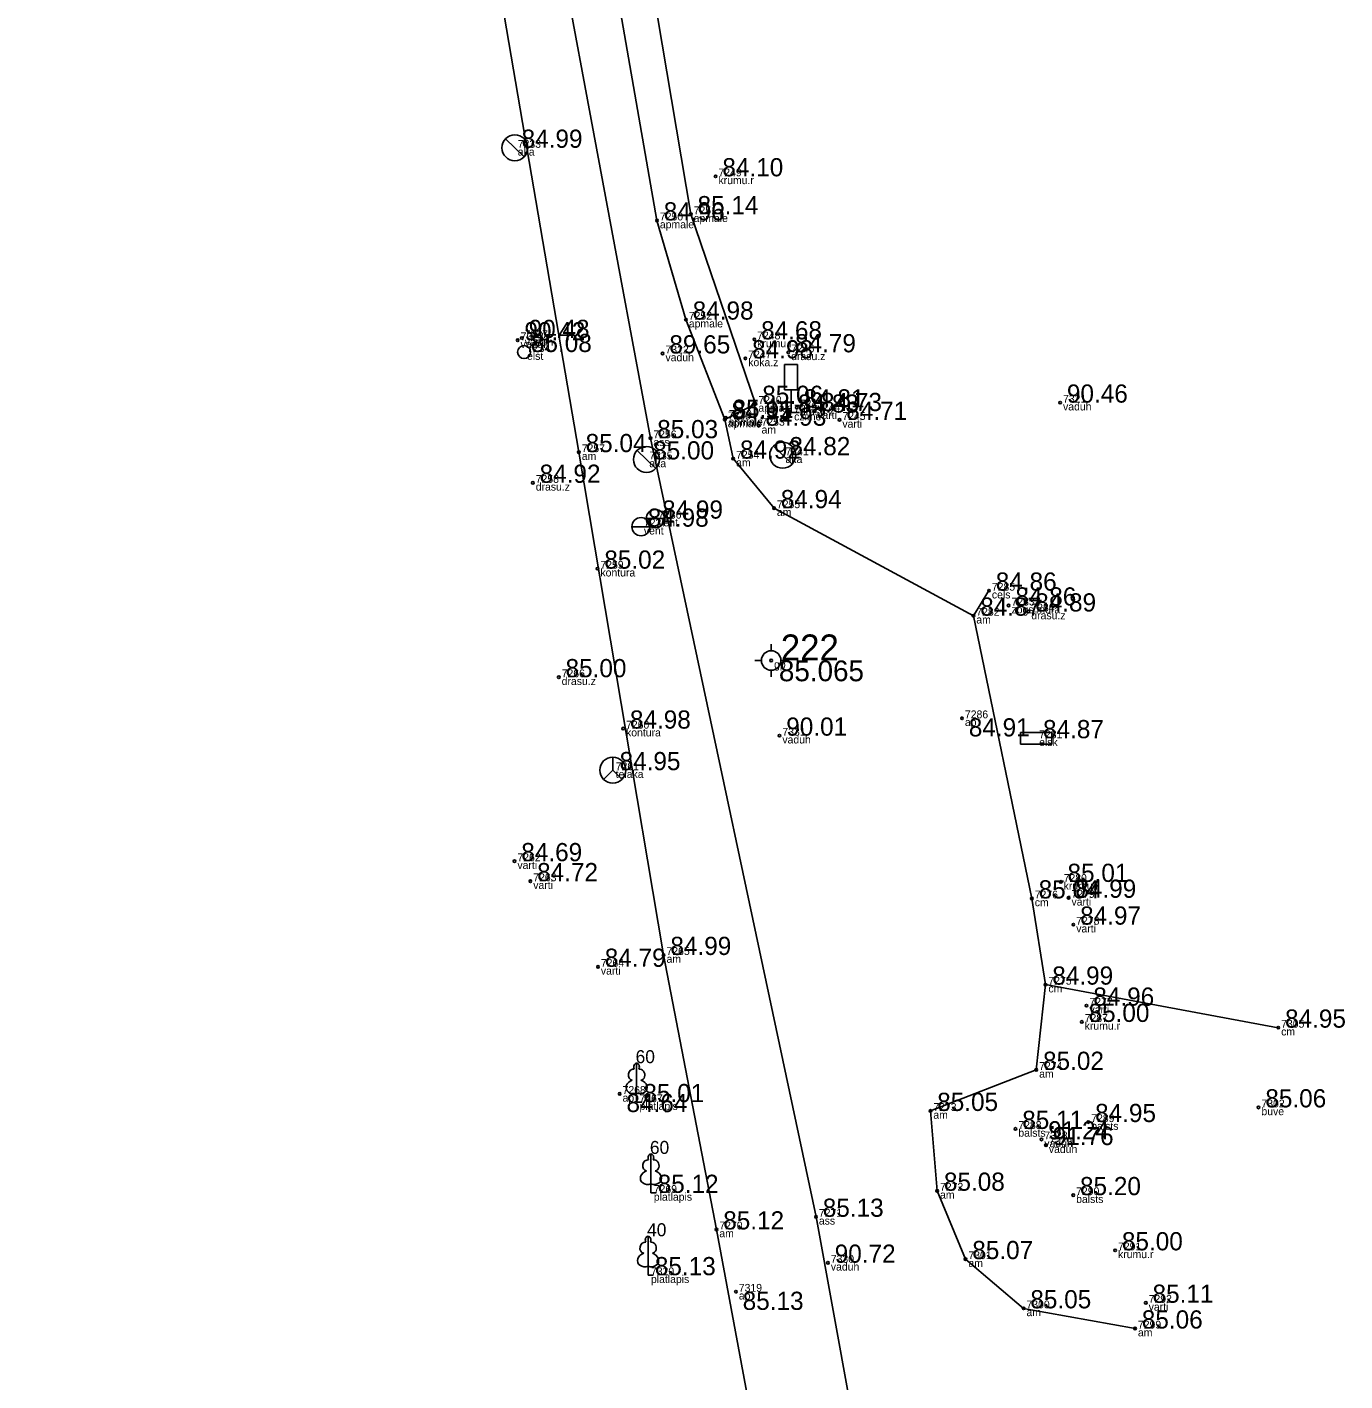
# Model space of a CAD drawing. Extents: x 614911 to 615803, y 262110 to 264311.
# Drawn here: x 615253 to 615303.7, y 262235.6 to 262287.7 of the extents above; entities that cross this region are included whole.
import ezdxf

# ---------------------------------------------------------------- set-up
doc = ezdxf.new("R2010")
doc.units = 0
for name, color, linetype in [('Level 1', 7, 'Continuous'), ('Level 12', 7, 'Continuous'), ('Level 16', 7, 'Continuous'), ('Level 18', 7, 'Continuous'), ('Level 19', 7, 'Continuous'), ('Level 37', 7, 'Continuous'), ('Level 49', 7, 'Continuous'), ('Level 53', 7, 'Continuous'), ('Level 54', 7, 'Continuous'), ('Level 57', 7, 'Continuous'), ('Level 58', 7, 'Continuous')]:
    doc.layers.add(name, color=color, linetype=linetype)

msp = doc.modelspace()

# ---------------------------------------------------------------- linework, layer by layer
at = {"layer": 'Level 1'}
for p, q in [((615276.428, 262246.673), (615276.428, 262246.326)), ((615276.428, 262246.326), (615276.628, 262246.326)), ((615276.978, 262243.181), (615276.978, 262242.834)), ((615276.978, 262242.834), (615277.178, 262242.834)), ((615276.869, 262240.013), (615276.869, 262239.666)), ((615276.869, 262239.666), (615277.069, 262239.666))]:
    msp.add_line(p, q, dxfattribs=at)
for points in [[(615276.428, 262247.826), (615276.428, 262246.673)], [(615276.518, 262247.594), (615276.517, 262247.595)], [(615276.978, 262244.334), (615276.978, 262243.181)], [(615277.068, 262244.102), (615277.067, 262244.103)], [(615276.869, 262241.166), (615276.869, 262240.013)], [(615276.959, 262240.934), (615276.958, 262240.935)]]:
    msp.add_lwpolyline(points, dxfattribs=at)
for centre, major_axis, ratio, start_param, end_param in [((615276.428, 262247.676), (0, -0.15), 0.707107, 3.14537, 5.287485), ((615276.428, 262247.676), (0, -0.15), 0.707107, 0.995701, 3.137816), ((615276.3, 262247.381), (-0.039, -0.212), 0.861323, 3.141593, 6.283185), ((615276.556, 262247.381), (0.039, -0.212), 0.861323, 0, 3.141593), ((615276.338, 262246.919), (0.307, 0.095), 0.814445, 1.570796, 4.752015), ((615276.518, 262246.919), (-0.307, 0.095), 0.814445, 1.531171, 4.712389), ((615276.85, 262243.889), (-0.039, -0.212), 0.861323, 3.141593, 6.283185), ((615276.978, 262244.184), (0, -0.15), 0.707107, 3.14537, 5.287485), ((615276.978, 262244.184), (0, -0.15), 0.707107, 0.995701, 3.137816), ((615277.106, 262243.889), (0.039, -0.212), 0.861323, 0, 3.141593), ((615276.888, 262243.427), (0.307, 0.095), 0.814445, 1.570796, 4.752015), ((615277.068, 262243.427), (-0.307, 0.095), 0.814445, 1.531171, 4.712389), ((615276.741, 262240.721), (-0.039, -0.212), 0.861323, 3.141593, 6.283185), ((615276.869, 262241.016), (0, -0.15), 0.707107, 3.14537, 5.287485), ((615276.869, 262241.016), (0, -0.15), 0.707107, 0.995701, 3.137816), ((615276.997, 262240.721), (0.039, -0.212), 0.861323, 0, 3.141593), ((615276.779, 262240.259), (0.307, 0.095), 0.814445, 1.570796, 4.752015), ((615276.959, 262240.259), (-0.307, 0.095), 0.814445, 1.531171, 4.712389)]:
    msp.add_ellipse(centre, major_axis=major_axis, ratio=ratio, start_param=start_param, end_param=end_param, dxfattribs=at)
at = {"layer": 'Level 12'}
for p, q in [((615271.386, 262283.397), (615272.104, 262282.701)), ((615271.745, 262283.049), (615271.744, 262283.048)), ((615276.446, 262271.405), (615277.164, 262270.709)), ((615281.687, 262271.567), (615282.405, 262270.871)), ((615282.046, 262271.219), (615282.045, 262271.218)), ((615276.805, 262271.057), (615276.804, 262271.056)), ((615276.797, 262268.78), (615277.499, 262268.78)), ((615276.246, 262268.469), (615276.948, 262268.469))]:
    msp.add_line(p, q, dxfattribs=at)
for centre, radius in [((615271.745, 262283.049), 0.5), ((615282.046, 262271.219), 0.5), ((615276.805, 262271.057), 0.5), ((615277.148, 262268.78), 0.351), ((615276.597, 262268.469), 0.351)]:
    msp.add_circle(centre, radius, dxfattribs=at)
at = {"layer": 'Level 16'}
for p, q in [((615282.621, 262274.706), (615282.121, 262274.706)), ((615282.121, 262273.737), (615282.121, 262274.706)), ((615282.621, 262273.737), (615282.621, 262274.706)), ((615282.621, 262273.737), (615282.121, 262273.737)), ((615282.375, 262273.737), (615282.375, 262272.859)), ((615282.375, 262272.859), (615282.69, 262272.859))]:
    msp.add_line(p, q, dxfattribs=at)
at = {"layer": 'Level 18'}
msp.add_lwpolyline([(615291.2, 262260.555), (615292.4, 262260.555), (615292.4, 262260.105), (615291.2, 262260.105)], close=True, dxfattribs=at)
msp.add_circle((615272.101, 262275.19), 0.25, dxfattribs=at)
at = {"layer": 'Level 19'}
for p, q in [((615281.604, 262263.697), (615281.604, 262263.947)), ((615280.979, 262263.322), (615281.229, 262263.322)), ((615281.604, 262262.697), (615281.604, 262262.947)), ((615281.979, 262263.322), (615282.229, 262263.322))]:
    msp.add_line(p, q, dxfattribs=at)
for radius in [0.375, 0.05]:
    msp.add_circle((615281.604, 262263.322), radius, dxfattribs=at)
at = {"layer": 'Level 37'}
msp.add_line((615289.383, 262265.044), (615291.632, 262254.165), dxfattribs=at)
for points in [[(615254.793, 262387.535), (615259.682, 262366.694), (615261.827, 262357.069), (615268.03, 262322.346), (615273.296, 262291.596), (615276.96, 262271.874), (615283.328, 262241.915), (615287.863, 262216.972), (615290.514, 262202.736), (615294.754, 262180.838)], [(615283.989, 262217.246), (615279.499, 262241.428), (615277.467, 262251.989), (615274.207, 262271.338), (615270.822, 262291.172), (615265.619, 262322.207), (615258.819, 262356.235), (615258.213, 262358.822), (615255.675, 262358.691), (615255.177, 262358.912), (615254.893, 262359.014), (615253.614, 262358.868), (615252.983, 262358.203)], [(615271.751, 262337.104), (615269.038, 262335.724), (615268.84, 262334.928), (615267.564, 262334.685), (615269.736, 262322.466), (615273.71, 262300.221), (615275.27, 262291.385), (615277.212, 262280.254), (615278.325, 262276.437), (615279.819, 262272.597)], [(615279.819, 262272.597), (615281, 262273.195), (615278.512, 262280.492), (615276.667, 262291.465), (615275.017, 262300.664), (615272.229, 262315.864), (615270.954, 262322.848), (615268.84, 262334.928)], [(615279.819, 262272.597), (615280.145, 262271.088), (615281.713, 262269.182), (615289.383, 262265.044), (615289.982, 262266.008)], [(615291.632, 262254.165), (615292.156, 262250.848), (615301.109, 262249.192)], [(615292.156, 262250.848), (615291.801, 262247.568), (615287.73, 262245.987), (615287.988, 262242.916), (615289.079, 262240.286), (615291.313, 262238.392), (615295.6, 262237.615)]]:
    msp.add_lwpolyline(points, dxfattribs=at)
at = {"layer": 'Level 49'}
msp.add_line((615275.512, 262259.1), (615275.866, 262258.746), dxfattribs=at)
msp.add_lwpolyline([(615275.512, 262259.6), (615275.512, 262259.1), (615275.158, 262258.746)], dxfattribs=at)
msp.add_circle((615275.512, 262259.1), 0.5, dxfattribs=at)
at = {"layer": 'Level 57'}
for centre in [(615279.466, 262281.951), (615278.512, 262280.492), (615277.212, 262280.254), (615278.325, 262276.437), (615271.854, 262275.644), (615272.016, 262275.73), (615280.955, 262275.676), (615277.427, 262275.136), (615280.61, 262274.945), (615282.261, 262275.18), (615281, 262273.195), (615292.719, 262273.243), (615282.591, 262273.056), (615283.262, 262272.918), (615279.819, 262272.597), (615279.856, 262272.657), (615281.122, 262272.355), (615284.232, 262272.579), (615276.96, 262271.874), (615274.207, 262271.338), (615280.145, 262271.088), (615272.437, 262270.158), (615281.713, 262269.182), (615274.925, 262266.854), (615289.982, 262266.008), (615290.737, 262265.436), (615289.383, 262265.044), (615291.499, 262265.206), (615273.434, 262262.677), (615275.91, 262260.699), (615288.945, 262261.098), (615281.923, 262260.428), (615271.732, 262255.598), (615272.341, 262254.828), (615292.742, 262254.8), (615291.632, 262254.165), (615293.044, 262254.19), (615293.227, 262253.156), (615277.467, 262251.989), (615274.942, 262251.534), (615292.156, 262250.848), (615293.735, 262250.038), (615293.551, 262249.413), (615301.109, 262249.192), (615291.801, 262247.568), (615275.777, 262246.645), (615300.351, 262246.124), (615287.73, 262245.987), (615291, 262245.295), (615293.803, 262245.56), (615291.999, 262244.894), (615292.173, 262244.672), (615287.988, 262242.916), (615293.223, 262242.747), (615279.499, 262241.428), (615283.328, 262241.915), (615294.834, 262240.624), (615283.788, 262240.146), (615289.079, 262240.286), (615280.248, 262239.032), (615291.313, 262238.392), (615296.013, 262238.605), (615295.6, 262237.615)]:
    msp.add_circle(centre, 0.05, dxfattribs=at)
at = {"layer": 'Level 58'}
for centre in [(615279.466, 262281.951), (615278.512, 262280.492), (615277.212, 262280.254), (615278.325, 262276.437), (615271.854, 262275.644), (615272.016, 262275.73), (615280.955, 262275.676), (615277.427, 262275.136), (615280.61, 262274.945), (615282.261, 262275.18), (615281, 262273.195), (615292.719, 262273.243), (615282.591, 262273.056), (615283.262, 262272.918), (615279.819, 262272.597), (615279.856, 262272.657), (615281.122, 262272.355), (615284.232, 262272.579), (615276.96, 262271.874), (615274.207, 262271.338), (615280.145, 262271.088), (615272.437, 262270.158), (615281.713, 262269.182), (615274.925, 262266.854), (615289.982, 262266.008), (615290.737, 262265.436), (615289.383, 262265.044), (615291.499, 262265.206), (615273.434, 262262.677), (615275.91, 262260.699), (615288.945, 262261.098), (615281.923, 262260.428), (615271.732, 262255.598), (615272.341, 262254.828), (615292.742, 262254.8), (615291.632, 262254.165), (615293.044, 262254.19), (615293.227, 262253.156), (615277.467, 262251.989), (615274.942, 262251.534), (615292.156, 262250.848), (615293.735, 262250.038), (615293.551, 262249.413), (615301.109, 262249.192), (615291.801, 262247.568), (615275.777, 262246.645), (615300.351, 262246.124), (615287.73, 262245.987), (615291, 262245.295), (615293.803, 262245.56), (615291.999, 262244.894), (615292.173, 262244.672), (615287.988, 262242.916), (615293.223, 262242.747), (615279.499, 262241.428), (615283.328, 262241.915), (615294.834, 262240.624), (615283.788, 262240.146), (615289.079, 262240.286), (615280.248, 262239.032), (615291.313, 262238.392), (615296.013, 262238.605), (615295.6, 262237.615)]:
    msp.add_circle(centre, 0.05, dxfattribs=at)

# ---------------------------------------------------------------- texts
at = {"layer": 'Level 1'}
for s, p in [(' 60', (615276.203, 262247.826)), (' 60', (615276.753, 262244.334)), (' 40', (615276.644, 262241.166))]:
    msp.add_text(s, height=0.5, dxfattribs=at).set_placement(p)
at = {"layer": 'Level 19'}
for s, height, p in [(' 222', 1, (615281.604, 262263.322)), (' 85.065', 0.8, (615281.604, 262262.522))]:
    msp.add_text(s, height=height, dxfattribs=at).set_placement(p)
at = {"layer": 'Level 49'}
msp.add_text(' 84.95', height=0.7, dxfattribs=at).set_placement((615275.512, 262259.1))
at = {"layer": 'Level 53'}
for s, p in [(' aka', (615271.745, 262282.749)), (' krumu.r', (615279.466, 262281.651)), (' apmale', (615277.212, 262279.954)), (' apmale', (615278.512, 262280.192)), (' apmale', (615278.325, 262276.137)), (' vaduh', (615271.854, 262275.344)), (' vaduh', (615272.016, 262275.43)), (' krumu.r', (615280.955, 262275.376)), (' elst', (615272.101, 262274.89)), (' vaduh', (615277.427, 262274.836)), (' koka.z', (615280.61, 262274.645)), (' drasu.z', (615282.261, 262274.88)), (' vaduh', (615292.719, 262272.943)), (' apmale', (615281, 262272.895)), (' czime', (615282.375, 262272.559)), (' drasu.z', (615282.591, 262272.756)), (' varti', (615283.262, 262272.618)), (' apmale', (615279.819, 262272.297)), (' apmale', (615279.856, 262272.357)), (' am', (615281.122, 262272.055)), (' varti', (615284.232, 262272.279)), (' ass', (615276.96, 262271.574)), (' am', (615274.207, 262271.038)), (' aka', (615282.046, 262270.919)), (' aka', (615276.805, 262270.757)), (' am', (615280.145, 262270.788)), (' drasu.z', (615272.437, 262269.858)), (' am', (615281.713, 262268.882)), (' vent', (615277.148, 262268.48)), (' vent', (615276.597, 262268.169)), (' kontura', (615274.925, 262266.554)), (' cels', (615289.982, 262265.708)), (' am', (615289.383, 262264.744)), (' zogs mura', (615290.737, 262265.136)), (' drasu.z', (615291.499, 262264.906)), (' gp', (615281.604, 262263.022)), (' drasu.z', (615273.434, 262262.377)), (' ap', (615288.945, 262260.798)), (' kontura', (615275.91, 262260.399)), (' vaduh', (615281.923, 262260.128)), (' elsk', (615291.8, 262260.03)), (' telaka', (615275.512, 262258.8)), (' varti', (615271.732, 262255.298)), (' varti', (615272.341, 262254.528)), (' krumu.r', (615292.742, 262254.5)), (' cm', (615291.632, 262253.865)), (' varti', (615293.044, 262253.89)), (' varti', (615293.227, 262252.856)), (' am', (615277.467, 262251.689)), (' varti', (615274.942, 262251.234)), (' cm', (615292.156, 262250.548)), (' varti', (615293.735, 262249.738)), (' krumu.r', (615293.551, 262249.113)), (' cm', (615301.109, 262248.892)), (' am', (615291.801, 262247.268)), (' ap', (615275.777, 262246.345)), (' platlapis', (615276.428, 262246.026)), (' am', (615287.73, 262245.687)), (' buve', (615300.351, 262245.824)), (' balsts', (615291, 262244.995)), (' balsts', (615293.803, 262245.26)), (' vaduh', (615291.999, 262244.594)), (' vaduh', (615292.173, 262244.372)), (' platlapis', (615276.978, 262242.534)), (' am', (615287.988, 262242.616)), (' balsts', (615293.223, 262242.447)), (' ass', (615283.328, 262241.615)), (' am', (615279.499, 262241.128)), (' krumu.r', (615294.834, 262240.324)), (' vaduh', (615283.788, 262239.846)), (' am', (615289.079, 262239.986)), (' platlapis', (615276.869, 262239.366)), (' ap', (615280.248, 262238.732)), (' varti', (615296.013, 262238.305)), (' am', (615291.313, 262238.092)), (' am', (615295.6, 262237.315))]:
    msp.add_text(s, height=0.3, dxfattribs=at).set_placement(p)
at = {"layer": 'Level 54'}
for s, p in [(' 7233', (615271.745, 262283.049)), (' 7249', (615279.466, 262281.951)), (' 7250', (615277.212, 262280.254)), (' 7251', (615278.512, 262280.492)), (' 7252', (615278.325, 262276.437)), (' 7323', (615271.854, 262275.644)), (' 7327', (615272.016, 262275.73)), (' 7248', (615280.955, 262275.676)), (' 7234', (615272.101, 262275.19)), (' 7322', (615277.427, 262275.136)), (' 7246', (615282.261, 262275.18)), (' 7247', (615280.61, 262274.945)), (' 7240', (615281, 262273.195)), (' 7243', (615282.591, 262273.056)), (' 7321', (615292.719, 262273.243)), (' 7238', (615279.819, 262272.597)), (' 7239', (615279.856, 262272.657)), (' 7242', (615282.375, 262272.859)), (' 7244', (615283.262, 262272.918)), (' 7245', (615284.232, 262272.579)), (' 7253', (615281.122, 262272.355)), (' 7256', (615276.96, 262271.874)), (' 7257', (615274.207, 262271.338)), (' 7235', (615276.805, 262271.057)), (' 7254', (615280.145, 262271.088)), (' 7241', (615282.046, 262271.219)), (' 7258', (615272.437, 262270.158)), (' 7236', (615277.148, 262268.78)), (' 7255', (615281.713, 262269.182)), (' 7237', (615276.597, 262268.469)), (' 7259', (615274.925, 262266.854)), (' 7285', (615289.982, 262266.008)), (' 7283', (615290.737, 262265.436)), (' 7284', (615291.499, 262265.206)), (' 7282', (615289.383, 262265.044)), (' 7266', (615273.434, 262262.677)), (' 7286', (615288.945, 262261.098)), (' 7260', (615275.91, 262260.699)), (' 7331', (615281.923, 262260.428)), (' 7281', (615291.8, 262260.33)), (' 7261', (615275.512, 262259.1)), (' 7262', (615271.732, 262255.598)), (' 7263', (615272.341, 262254.828)), (' 7280', (615292.742, 262254.8)), (' 7279', (615293.044, 262254.19)), (' 7276', (615291.632, 262254.165)), (' 7278', (615293.227, 262253.156)), (' 7265', (615277.467, 262251.989)), (' 7264', (615274.942, 262251.534)), (' 7275', (615292.156, 262250.848)), (' 7277', (615293.735, 262250.038)), (' 7287', (615293.551, 262249.413)), (' 7305', (615301.109, 262249.192)), (' 7274', (615291.801, 262247.568)), (' 7268', (615275.777, 262246.645)), (' 7267', (615276.428, 262246.326)), (' 7273', (615287.73, 262245.987)), (' 7302', (615300.351, 262246.124)), (' 7289', (615293.803, 262245.56)), (' 7288', (615291, 262245.295)), (' 7328', (615291.999, 262244.894)), (' 7329', (615292.173, 262244.672)), (' 7269', (615276.978, 262242.834)), (' 7272', (615287.988, 262242.916)), (' 7290', (615293.223, 262242.747)), (' 7271', (615283.328, 262241.915)), (' 7270', (615279.499, 262241.428)), (' 7330', (615283.788, 262240.146)), (' 7301', (615289.079, 262240.286)), (' 7291', (615294.834, 262240.624)), (' 7320', (615276.869, 262239.666)), (' 7319', (615280.248, 262239.032)), (' 7292', (615296.013, 262238.605)), (' 7300', (615291.313, 262238.392)), (' 7299', (615295.6, 262237.615))]:
    msp.add_text(s, height=0.3, dxfattribs=at).set_placement(p)
at = {"layer": 'Level 58'}
for s, p in [(' 84.99', (615271.745, 262283.049)), (' 84.10', (615279.466, 262281.951)), (' 85.14', (615278.512, 262280.492)), (' 84.96', (615277.212, 262280.254)), (' 84.98', (615278.325, 262276.437)), (' 90.48', (615272.016, 262275.73)), (' 84.68', (615280.955, 262275.676)), (' 90.42', (615271.854, 262275.644)), (' 85.08', (615272.101, 262275.19)), (' 84.79', (615282.261, 262275.18)), (' 89.65', (615277.427, 262275.136)), (' 84.98', (615280.61, 262274.945)), (' 85.06', (615281, 262273.195)), (' 84.81', (615282.591, 262273.056)), (' 90.46', (615292.719, 262273.243)), (' 84.95', (615279.819, 262272.597)), (' 85.11', (615279.856, 262272.657)), (' 84.83', (615282.375, 262272.859)), (' 84.73', (615283.262, 262272.918)), (' 84.71', (615284.232, 262272.579)), (' 84.93', (615281.122, 262272.355)), (' 85.03', (615276.96, 262271.874)), (' 85.04', (615274.207, 262271.338)), (' 85.00', (615276.805, 262271.057)), (' 84.92', (615280.145, 262271.088)), (' 84.82', (615282.046, 262271.219)), (' 84.92', (615272.437, 262270.158)), (' 84.94', (615281.713, 262269.182)), (' 84.98', (615276.597, 262268.469)), (' 84.99', (615277.148, 262268.78)), (' 85.02', (615274.925, 262266.854)), (' 84.86', (615289.982, 262266.008)), (' 84.86', (615290.737, 262265.436)), (' 84.87', (615289.383, 262265.044)), (' 84.89', (615291.499, 262265.206)), (' 85.00', (615273.434, 262262.677)), (' 84.98', (615275.91, 262260.699)), (' 90.01', (615281.923, 262260.428)), (' 84.91', (615288.945, 262260.398)), (' 84.87', (615291.8, 262260.33)), (' 84.69', (615271.732, 262255.598)), (' 84.72', (615272.341, 262254.828)), (' 85.01', (615292.742, 262254.8)), (' 85.04', (615291.632, 262254.165)), (' 84.99', (615293.044, 262254.19)), (' 84.97', (615293.227, 262253.156)), (' 84.99', (615277.467, 262251.989)), (' 84.79', (615274.942, 262251.534)), (' 84.99', (615292.156, 262250.848)), (' 84.96', (615293.735, 262250.038)), (' 85.00', (615293.551, 262249.413)), (' 84.95', (615301.109, 262249.192)), (' 85.02', (615291.801, 262247.568)), (' 85.01', (615276.428, 262246.326)), (' 85.05', (615287.73, 262245.987)), (' 85.06', (615300.351, 262246.124)), (' 84.64', (615275.777, 262245.945)), (' 84.95', (615293.803, 262245.56)), (' 85.11', (615291, 262245.295)), (' 91.24', (615291.999, 262244.894)), (' 91.76', (615292.173, 262244.672)), (' 85.08', (615287.988, 262242.916)), (' 85.12', (615276.978, 262242.834)), (' 85.20', (615293.223, 262242.747)), (' 85.13', (615283.328, 262241.915)), (' 85.12', (615279.499, 262241.428)), (' 85.07', (615289.079, 262240.286)), (' 85.00', (615294.834, 262240.624)), (' 90.72', (615283.788, 262240.146)), (' 85.13', (615276.869, 262239.666)), (' 85.13', (615280.248, 262238.332)), (' 85.05', (615291.313, 262238.392)), (' 85.11', (615296.013, 262238.605)), (' 85.06', (615295.6, 262237.615))]:
    msp.add_text(s, height=0.7, dxfattribs=at).set_placement(p)

doc.saveas('drawing.dxf')
